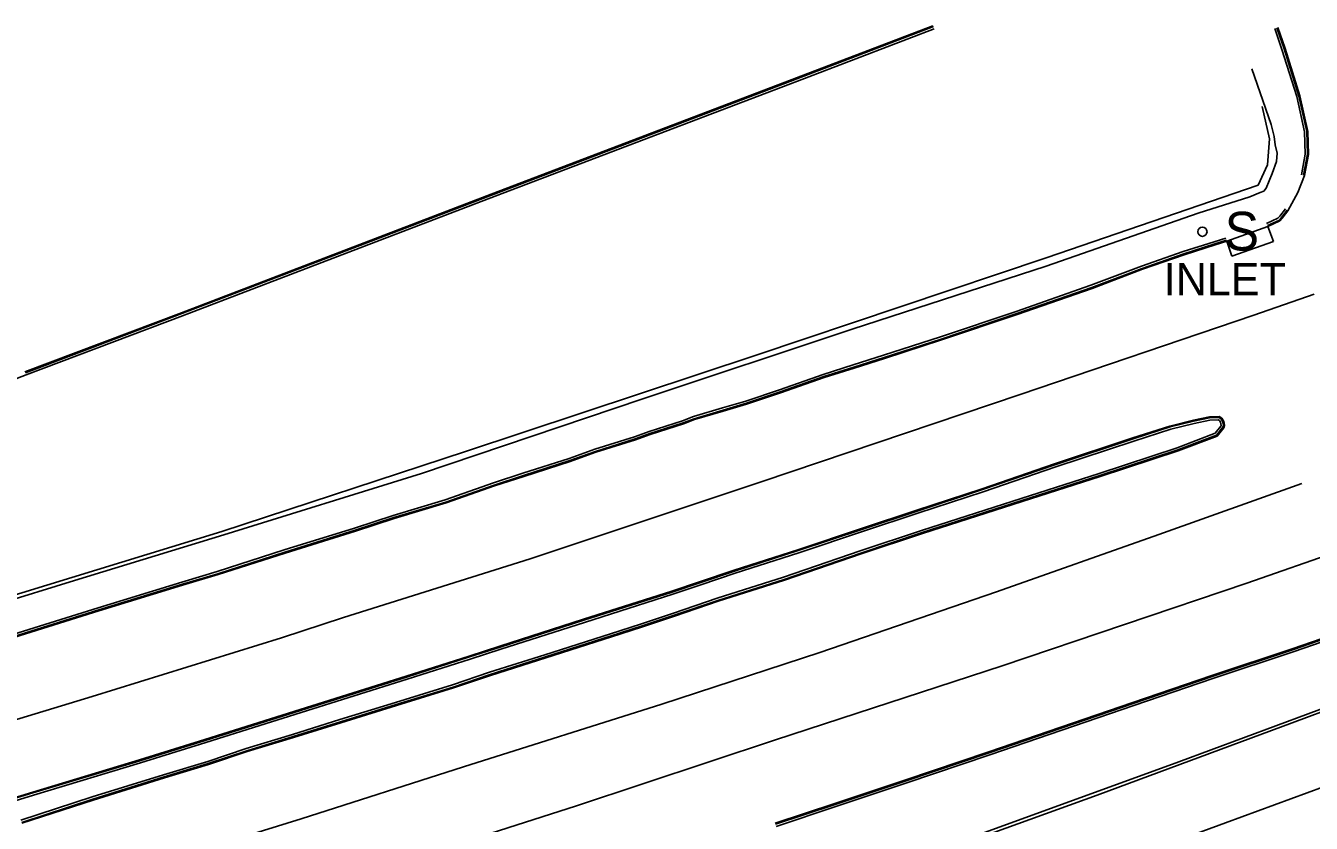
# Model space of a CAD drawing. Extents: x 368532 to 392481, y 10654822 to 10676899.
# Drawn here: x 392143.9 to 392343.6, y 10659531.2 to 10659655 of the extents above; entities that cross this region are included whole.
import ezdxf

# ---------------------------------------------------------------- set-up
doc = ezdxf.new("R2010")
doc.units = 0
for name, color, linetype in [('p_drainage inlet', 7, 'Continuous'), ('p_dtm sidewalk', 7, 'Continuous'), ('p_road - paved curb', 7, 'Continuous'), ('p_road general road feature', 7, 'Continuous'), ('p_road guard rails', 7, 'Continuous'), ('p_road paint stripe', 7, 'Continuous'), ('p_structure fence', 7, 'Continuous'), ('p_structure sign', 7, 'Continuous')]:
    doc.layers.add(name, color=color, linetype=linetype)

msp = doc.modelspace()

# ---------------------------------------------------------------- linework, layer by layer
at = {"layer": 'p_drainage inlet'}
for p, q in [((392337.72, 10659621.52), (392336.85, 10659623.87)), ((392330.46, 10659621.57), (392331.27, 10659619.22)), ((392331.27, 10659619.22), (392337.72, 10659621.52))]:
    msp.add_line(p, q, dxfattribs=at)
at = {"layer": 'p_dtm sidewalk'}
for p, q in [((392337.36, 10659639.7), (392334.33, 10659648.33)), ((392337.81, 10659637.84), (392337.36, 10659639.7)), ((392337.99, 10659636.55), (392337.81, 10659637.84)), ((392338.29, 10659635.24), (392337.99, 10659636.55)), ((392337.53, 10659632.07), (392338.17, 10659633.93)), ((392338.17, 10659633.93), (392338.29, 10659635.24)), ((392336.6, 10659629.78), (392337.53, 10659632.07)), ((392336.2, 10659629.33), (392336.6, 10659629.78)), ((392326.03, 10659625.94), (392334.05, 10659628.46)), ((392334.05, 10659628.46), (392335.63, 10659629.1)), ((392335.63, 10659629.1), (392336.2, 10659629.33)), ((392302.39, 10659617.7), (392326.03, 10659625.94)), ((392272.29, 10659607.89), (392302.39, 10659617.7)), ((392239.6, 10659597.03), (392272.29, 10659607.89)), ((392205.41, 10659585.51), (392239.6, 10659597.03)), ((392174.68, 10659575.94), (392205.41, 10659585.51)), ((392174.68, 10659575.94), (392151.5, 10659568.89)), ((392151.5, 10659568.89), (392120.08, 10659559.2))]:
    msp.add_line(p, q, dxfattribs=at)
at = {"layer": 'p_road - paved curb'}
for p, q in [((392337.93, 10659654.57), (392339.03, 10659651.31)), ((392338.26, 10659654.68), (392339.37, 10659651.42)), ((392338.4, 10659654.73), (392339.51, 10659651.47)), ((392339.37, 10659651.42), (392341.66, 10659644.11)), ((392339.51, 10659651.47), (392341.8, 10659644.15)), ((392339.03, 10659651.31), (392341.32, 10659644.02)), ((392341.32, 10659644.02), (392342.56, 10659638.54)), ((392341.66, 10659644.11), (392342.91, 10659638.58)), ((392341.8, 10659644.15), (392343.06, 10659638.6)), ((392342.56, 10659638.54), (392342.63, 10659635.09)), ((392342.91, 10659638.58), (392342.98, 10659635.06)), ((392343.06, 10659638.6), (392343.13, 10659635.05)), ((392342.63, 10659635.09), (392342.05, 10659631.88)), ((392342.98, 10659635.06), (392342.39, 10659631.82)), ((392343.13, 10659635.05), (392342.54, 10659631.79)), ((392342.54, 10659631.79), (392341.49, 10659629.14)), ((392341.49, 10659629.14), (392339.95, 10659626.28)), ((392338.69, 10659625.47), (392338.41, 10659625.13)), ((392339.56, 10659626.59), (392338.69, 10659625.47)), ((392339.83, 10659626.37), (392338.96, 10659625.25)), ((392339.95, 10659626.28), (392339.08, 10659625.16)), ((392336.85, 10659623.87), (392330.46, 10659621.57)), ((392338.41, 10659625.13), (392336.64, 10659624.33)), ((392338.63, 10659624.84), (392336.79, 10659624.01)), ((392338.72, 10659624.72), (392336.85, 10659623.87)), ((392338.96, 10659625.25), (392338.63, 10659624.84)), ((392339.08, 10659625.16), (392338.72, 10659624.72)), ((392328.52, 10659621.48), (392323.69, 10659619.94)), ((392330.31, 10659622.05), (392328.52, 10659621.48)), ((392330.41, 10659621.71), (392328.62, 10659621.14)), ((392330.46, 10659621.57), (392328.67, 10659621)), ((392323.69, 10659619.94), (392317.2, 10659617.67)), ((392323.8, 10659619.61), (392317.32, 10659617.34)), ((392323.85, 10659619.47), (392317.37, 10659617.2)), ((392328.62, 10659621.14), (392323.8, 10659619.61)), ((392328.67, 10659621), (392323.85, 10659619.47)), ((392317.2, 10659617.67), (392309.36, 10659614.71)), ((392317.32, 10659617.34), (392309.48, 10659614.38)), ((392317.37, 10659617.2), (392309.53, 10659614.24)), ((392309.36, 10659614.71), (392297.76, 10659610.65)), ((392309.48, 10659614.38), (392297.87, 10659610.32)), ((392309.53, 10659614.24), (392297.92, 10659610.18)), ((392297.76, 10659610.65), (392286, 10659606.7)), ((392297.87, 10659610.32), (392286.11, 10659606.37)), ((392297.92, 10659610.18), (392286.16, 10659606.23)), ((392286, 10659606.7), (392277.13, 10659603.84)), ((392286.11, 10659606.37), (392277.23, 10659603.5)), ((392286.16, 10659606.23), (392277.28, 10659603.36)), ((392277.13, 10659603.84), (392272.46, 10659602.34)), ((392277.23, 10659603.5), (392272.56, 10659602)), ((392272.46, 10659602.34), (392267.78, 10659600.88)), ((392272.56, 10659602), (392267.89, 10659600.55)), ((392272.61, 10659601.86), (392267.94, 10659600.41)), ((392277.28, 10659603.36), (392272.61, 10659601.86)), ((392267.78, 10659600.88), (392260.98, 10659598.48)), ((392267.89, 10659600.55), (392261.09, 10659598.15)), ((392267.94, 10659600.41), (392261.14, 10659598.01)), ((392260.98, 10659598.48), (392255.74, 10659596.74)), ((392261.09, 10659598.15), (392255.85, 10659596.4)), ((392261.14, 10659598.01), (392255.89, 10659596.26)), ((392252.12, 10659595.67), (392247.65, 10659594.32)), ((392255.74, 10659596.74), (392252.12, 10659595.67)), ((392255.85, 10659596.4), (392252.22, 10659595.33)), ((392255.89, 10659596.26), (392252.26, 10659595.19)), ((392245.94, 10659593.69), (392240.75, 10659592.03)), ((392247.65, 10659594.32), (392245.94, 10659593.69)), ((392247.76, 10659593.99), (392246.05, 10659593.36)), ((392247.81, 10659593.85), (392246.1, 10659593.22)), ((392252.22, 10659595.33), (392247.76, 10659593.99)), ((392252.26, 10659595.19), (392247.81, 10659593.85)), ((392321.63, 10659592.86), (392325.28, 10659593.75)), ((392321.67, 10659592.72), (392325.31, 10659593.6)), ((392325.28, 10659593.75), (392327.77, 10659594.28)), ((392325.31, 10659593.6), (392327.79, 10659594.13)), ((392325.39, 10659593.26), (392327.83, 10659593.78)), ((392327.77, 10659594.28), (392329.29, 10659594.33)), ((392327.79, 10659594.13), (392329.25, 10659594.18)), ((392327.83, 10659593.78), (392329.15, 10659593.83)), ((392329.15, 10659593.83), (392329.33, 10659593.71)), ((392329.25, 10659594.18), (392329.59, 10659593.96)), ((392329.29, 10659594.33), (392329.7, 10659594.07)), ((392329.33, 10659593.71), (392329.47, 10659593.48)), ((392329.47, 10659593.48), (392329.55, 10659593.18)), ((392329.59, 10659593.96), (392329.8, 10659593.62)), ((392329.7, 10659594.07), (392329.94, 10659593.68)), ((392329.8, 10659593.62), (392329.89, 10659593.26)), ((392329.94, 10659593.68), (392330.04, 10659593.29)), ((392240.75, 10659592.03), (392238.48, 10659591.18)), ((392240.86, 10659591.7), (392238.59, 10659590.85)), ((392240.91, 10659591.56), (392238.64, 10659590.71)), ((392246.05, 10659593.36), (392240.86, 10659591.7)), ((392246.1, 10659593.22), (392240.91, 10659591.56)), ((392315.86, 10659591), (392321.63, 10659592.86)), ((392315.91, 10659590.86), (392321.67, 10659592.72)), ((392316.02, 10659590.52), (392321.77, 10659592.38)), ((392321.77, 10659592.38), (392325.39, 10659593.26)), ((392328.65, 10659591.73), (392322.75, 10659589.49)), ((392329.56, 10659592.83), (392328.65, 10659591.73)), ((392329.87, 10659592.66), (392328.86, 10659591.44)), ((392330.01, 10659592.59), (392328.95, 10659591.31)), ((392329.55, 10659593.18), (392329.6, 10659592.95)), ((392329.6, 10659592.95), (392329.56, 10659592.83)), ((392329.96, 10659592.94), (392329.87, 10659592.66)), ((392329.89, 10659593.26), (392329.96, 10659592.94)), ((392330.11, 10659592.93), (392330.01, 10659592.59)), ((392330.04, 10659593.29), (392330.11, 10659592.93)), ((392238.48, 10659591.18), (392232.3, 10659589.25)), ((392238.59, 10659590.85), (392232.41, 10659588.92)), ((392238.64, 10659590.71), (392232.46, 10659588.78)), ((392303.73, 10659586.98), (392315.86, 10659591)), ((392303.78, 10659586.84), (392315.91, 10659590.86)), ((392303.89, 10659586.51), (392316.02, 10659590.52)), ((392322.75, 10659589.49), (392310.65, 10659585.5)), ((392328.86, 10659591.44), (392322.87, 10659589.16)), ((392328.95, 10659591.31), (392322.92, 10659589.02)), ((392228.34, 10659587.83), (392221.15, 10659585.52)), ((392228.45, 10659587.5), (392221.25, 10659585.18)), ((392232.3, 10659589.25), (392228.34, 10659587.83)), ((392232.41, 10659588.92), (392228.45, 10659587.5)), ((392232.46, 10659588.78), (392228.5, 10659587.36)), ((392322.87, 10659589.16), (392310.75, 10659585.16)), ((392322.92, 10659589.02), (392310.8, 10659585.02)), ((392221.15, 10659585.52), (392216.59, 10659584.03)), ((392228.5, 10659587.36), (392221.3, 10659585.04)), ((392292.48, 10659583.13), (392303.73, 10659586.98)), ((392292.53, 10659582.99), (392303.78, 10659586.84)), ((392292.64, 10659582.66), (392303.89, 10659586.51)), ((392310.65, 10659585.5), (392298.52, 10659581.63)), ((392216.59, 10659584.03), (392209.07, 10659581.4)), ((392216.7, 10659583.7), (392209.17, 10659581.06)), ((392216.75, 10659583.56), (392209.22, 10659580.92)), ((392221.25, 10659585.18), (392216.7, 10659583.7)), ((392221.3, 10659585.04), (392216.75, 10659583.56)), ((392310.75, 10659585.16), (392298.62, 10659581.29)), ((392310.8, 10659585.02), (392298.67, 10659581.15)), ((392282.3, 10659579.79), (392292.48, 10659583.13)), ((392282.35, 10659579.65), (392292.53, 10659582.99)), ((392282.46, 10659579.32), (392292.64, 10659582.66)), ((392298.52, 10659581.63), (392283.04, 10659576.64)), ((392209.07, 10659581.4), (392201, 10659578.97)), ((392209.17, 10659581.06), (392201.11, 10659578.63)), ((392209.22, 10659580.92), (392201.15, 10659578.49)), ((392273.87, 10659576.99), (392282.3, 10659579.79)), ((392273.92, 10659576.85), (392282.35, 10659579.65)), ((392298.62, 10659581.29), (392283.15, 10659576.3)), ((392298.67, 10659581.15), (392283.2, 10659576.16)), ((392201, 10659578.97), (392195.01, 10659577.01)), ((392201.11, 10659578.63), (392195.11, 10659576.67)), ((392201.15, 10659578.49), (392195.16, 10659576.53)), ((392274.03, 10659576.52), (392282.46, 10659579.32)), ((392195.01, 10659577.01), (392184.06, 10659573.62)), ((392195.11, 10659576.67), (392184.16, 10659573.28)), ((392195.16, 10659576.53), (392184.21, 10659573.14)), ((392263.82, 10659573.65), (392273.87, 10659576.99)), ((392263.87, 10659573.51), (392273.92, 10659576.85)), ((392263.98, 10659573.17), (392274.03, 10659576.52)), ((392283.04, 10659576.64), (392273.54, 10659573.46)), ((392283.15, 10659576.3), (392273.65, 10659573.13)), ((392283.2, 10659576.16), (392273.7, 10659572.99)), ((392184.06, 10659573.62), (392173.64, 10659570.26)), ((392253.95, 10659570.46), (392263.82, 10659573.65)), ((392254, 10659570.32), (392263.87, 10659573.51)), ((392184.16, 10659573.28), (392173.75, 10659569.92)), ((392184.21, 10659573.14), (392173.79, 10659569.78)), ((392254.11, 10659569.99), (392263.98, 10659573.17)), ((392273.54, 10659573.46), (392261.62, 10659569.38)), ((392273.65, 10659573.13), (392261.73, 10659569.05)), ((392273.7, 10659572.99), (392261.78, 10659568.91)), ((392173.64, 10659570.26), (392168.15, 10659568.62)), ((392173.75, 10659569.92), (392168.25, 10659568.28)), ((392173.79, 10659569.78), (392168.29, 10659568.14)), ((392248.59, 10659568.65), (392253.95, 10659570.46)), ((392248.64, 10659568.51), (392254, 10659570.32)), ((392248.75, 10659568.18), (392254.11, 10659569.99)), ((392168.15, 10659568.62), (392155.15, 10659564.64)), ((392168.25, 10659568.28), (392155.26, 10659564.3)), ((392168.29, 10659568.14), (392155.3, 10659564.16)), ((392244.29, 10659567.22), (392248.59, 10659568.65)), ((392244.34, 10659567.08), (392248.64, 10659568.51)), ((392244.44, 10659566.74), (392248.75, 10659568.18)), ((392261.62, 10659569.38), (392251.33, 10659566.12)), ((392261.73, 10659569.05), (392251.44, 10659565.78)), ((392261.78, 10659568.91), (392251.49, 10659565.64)), ((392230.56, 10659562.84), (392244.29, 10659567.22)), ((392230.61, 10659562.7), (392244.34, 10659567.08)), ((392230.71, 10659562.36), (392244.44, 10659566.74)), ((392251.33, 10659566.12), (392244.51, 10659563.81)), ((392251.44, 10659565.78), (392244.62, 10659563.48)), ((392251.49, 10659565.64), (392244.67, 10659563.34)), ((392155.15, 10659564.64), (392138.87, 10659559.55)), ((392155.26, 10659564.3), (392138.98, 10659559.21)), ((392155.3, 10659564.16), (392139.02, 10659559.07)), ((392244.51, 10659563.81), (392239.38, 10659562.09)), ((392217.54, 10659558.67), (392230.56, 10659562.84)), ((392217.59, 10659558.53), (392230.61, 10659562.7)), ((392217.69, 10659558.19), (392230.71, 10659562.36)), ((392239.38, 10659562.09), (392234.75, 10659560.6)), ((392239.49, 10659561.76), (392234.85, 10659560.26)), ((392239.54, 10659561.62), (392234.9, 10659560.12)), ((392244.62, 10659563.48), (392239.49, 10659561.76)), ((392244.67, 10659563.34), (392239.54, 10659561.62)), ((392340.63, 10659546.76), (392380.26, 10659561.57)), ((392340.76, 10659558.31), (392353.11, 10659562.61)), ((392340.81, 10659558.17), (392353.16, 10659562.47)), ((392340.92, 10659557.84), (392353.27, 10659562.14)), ((392234.75, 10659560.6), (392224.55, 10659557.34)), ((392234.85, 10659560.26), (392224.65, 10659557)), ((392234.9, 10659560.12), (392224.7, 10659556.86)), ((392212.8, 10659557.14), (392217.54, 10659558.67)), ((392212.85, 10659557), (392217.59, 10659558.53)), ((392212.95, 10659556.66), (392217.69, 10659558.19)), ((392328.14, 10659554.12), (392340.76, 10659558.31)), ((392328.19, 10659553.98), (392340.81, 10659558.17)), ((392328.3, 10659553.65), (392340.92, 10659557.84)), ((392203.01, 10659554.02), (392212.8, 10659557.14)), ((392203.06, 10659553.88), (392212.85, 10659557)), ((392203.16, 10659553.54), (392212.95, 10659556.66)), ((392224.55, 10659557.34), (392215.97, 10659554.61)), ((392224.65, 10659557), (392216.08, 10659554.27)), ((392224.7, 10659556.86), (392216.13, 10659554.13)), ((392186.53, 10659548.84), (392203.01, 10659554.02)), ((392186.58, 10659548.7), (392203.06, 10659553.88)), ((392186.68, 10659548.36), (392203.16, 10659553.54)), ((392215.97, 10659554.61), (392210.2, 10659552.67)), ((392216.08, 10659554.27), (392210.3, 10659552.33)), ((392216.13, 10659554.13), (392210.35, 10659552.19)), ((392315.88, 10659549.93), (392328.14, 10659554.12)), ((392315.93, 10659549.79), (392328.19, 10659553.98)), ((392316.04, 10659549.46), (392328.3, 10659553.65)), ((392210.2, 10659552.67), (392201.36, 10659549.93)), ((392210.3, 10659552.33), (392201.47, 10659549.59)), ((392210.35, 10659552.19), (392201.51, 10659549.45)), ((392201.36, 10659549.93), (392192.7, 10659547.26)), ((392201.47, 10659549.59), (392192.81, 10659546.92)), ((392293.5, 10659542.27), (392315.88, 10659549.93)), ((392293.55, 10659542.13), (392315.93, 10659549.79)), ((392171.76, 10659544.18), (392186.53, 10659548.84)), ((392171.8, 10659544.04), (392186.58, 10659548.7)), ((392171.91, 10659543.7), (392186.68, 10659548.36)), ((392201.51, 10659549.45), (392192.85, 10659546.78)), ((392293.66, 10659541.8), (392316.04, 10659549.46)), ((392192.7, 10659547.26), (392185.34, 10659544.96)), ((392192.81, 10659546.92), (392185.45, 10659544.62)), ((392192.85, 10659546.78), (392185.49, 10659544.48)), ((392310.34, 10659535.51), (392340.63, 10659546.76)), ((392161.59, 10659541.02), (392171.76, 10659544.18)), ((392161.63, 10659540.88), (392171.8, 10659544.04)), ((392161.74, 10659540.54), (392171.91, 10659543.7)), ((392185.34, 10659544.96), (392178.15, 10659542.77)), ((392185.45, 10659544.62), (392178.25, 10659542.43)), ((392185.49, 10659544.48), (392178.3, 10659542.29)), ((392178.15, 10659542.77), (392172.18, 10659540.77)), ((392178.25, 10659542.43), (392172.28, 10659540.43)), ((392178.3, 10659542.29), (392172.33, 10659540.29)), ((392280.44, 10659537.86), (392293.5, 10659542.27)), ((392280.49, 10659537.72), (392293.55, 10659542.13)), ((392280.6, 10659537.39), (392293.66, 10659541.8)), ((392145, 10659536.01), (392161.59, 10659541.02)), ((392145.04, 10659535.87), (392161.63, 10659540.88)), ((392145.14, 10659535.53), (392161.74, 10659540.54)), ((392172.18, 10659540.77), (392165.31, 10659538.7)), ((392172.28, 10659540.43), (392165.42, 10659538.36)), ((392172.33, 10659540.29), (392165.46, 10659538.22)), ((392165.31, 10659538.7), (392154.26, 10659535.26)), ((392165.42, 10659538.36), (392154.36, 10659534.92)), ((392165.46, 10659538.22), (392154.41, 10659534.78)), ((392269.58, 10659534.24), (392280.44, 10659537.86)), ((392269.63, 10659534.1), (392280.49, 10659537.72)), ((392134.62, 10659532.86), (392145, 10659536.01)), ((392134.66, 10659532.72), (392145.04, 10659535.87)), ((392269.74, 10659533.77), (392280.6, 10659537.39)), ((392134.77, 10659532.38), (392145.14, 10659535.53)), ((392154.26, 10659535.26), (392143.18, 10659531.65)), ((392154.36, 10659534.92), (392143.29, 10659531.31)), ((392154.41, 10659534.78), (392143.34, 10659531.17)), ((392260.31, 10659531.16), (392269.58, 10659534.24)), ((392260.36, 10659531.02), (392269.63, 10659534.1)), ((392260.46, 10659530.68), (392269.74, 10659533.77)), ((392274.54, 10659522.65), (392310.34, 10659535.51))]:
    msp.add_line(p, q, dxfattribs=at)
at = {"layer": 'p_road general road feature'}
for p, q in [((392263.63, 10659646.91), (392284.83, 10659655.03)), ((392263.68, 10659646.77), (392284.89, 10659654.89)), ((392263.8, 10659646.44), (392285.01, 10659654.56)), ((392215.54, 10659628.59), (392263.63, 10659646.91)), ((392215.59, 10659628.45), (392263.68, 10659646.77)), ((392215.72, 10659628.12), (392263.8, 10659646.44)), ((392168.12, 10659610.45), (392215.54, 10659628.59)), ((392168.17, 10659610.31), (392215.59, 10659628.45)), ((392168.29, 10659609.98), (392215.72, 10659628.12)), ((392143.8, 10659601.27), (392168.12, 10659610.45)), ((392143.86, 10659601.13), (392168.17, 10659610.31)), ((392143.98, 10659600.8), (392168.29, 10659609.98)), ((392092.72, 10659581.26), (392143.98, 10659600.8))]:
    msp.add_line(p, q, dxfattribs=at)
at = {"layer": 'p_road guard rails'}
for p, q in [((392323.04, 10659540.71), (392355.09, 10659552.64)), ((392288.44, 10659528.11), (392323.04, 10659540.71))]:
    msp.add_line(p, q, dxfattribs=at)
at = {"layer": 'p_road paint stripe'}
for p, q in [((392334.66, 10659610.1), (392344.05, 10659613.35)), ((392298.35, 10659597.73), (392334.66, 10659610.1)), ((392258.31, 10659584.22), (392298.35, 10659597.73)), ((392222.26, 10659572.26), (392258.31, 10659584.22)), ((392319.9, 10659576.01), (392342.1, 10659583.92)), ((392333.57, 10659568.47), (392371.08, 10659581.52)), ((392294.71, 10659567.11), (392319.9, 10659576.01)), ((392193.29, 10659563.11), (392222.26, 10659572.26)), ((392295.56, 10659555.61), (392333.57, 10659568.47)), ((392267.24, 10659557.67), (392294.71, 10659567.11)), ((392183.64, 10659559.98), (392193.29, 10659563.11)), ((392183.64, 10659559.98), (392154.24, 10659550.83)), ((392242.71, 10659549.67), (392267.24, 10659557.67)), ((392260.39, 10659544.12), (392295.56, 10659555.61)), ((392154.24, 10659550.83), (392115.22, 10659539.04)), ((392211.91, 10659539.93), (392242.71, 10659549.67)), ((392229.48, 10659533.86), (392260.39, 10659544.12)), ((392186.72, 10659531.85), (392211.91, 10659539.93)), ((392330.29, 10659531.24), (392345.5, 10659536.81)), ((392208.13, 10659527.05), (392229.48, 10659533.86)), ((392166.35, 10659525.59), (392186.72, 10659531.85)), ((392309.05, 10659523.49), (392330.29, 10659531.24))]:
    msp.add_line(p, q, dxfattribs=at)
at = {"layer": 'p_structure fence'}
for p, q in [((392337.12, 10659637.46), (392335.97, 10659642.46)), ((392336.81, 10659633.4), (392337.12, 10659637.46)), ((392335.32, 10659630.29), (392336.81, 10659633.4)), ((392302.39, 10659618.97), (392335.32, 10659630.29)), ((392257.38, 10659603.84), (392302.39, 10659618.97)), ((392212.2, 10659588.89), (392257.38, 10659603.84)), ((392174.4, 10659576.5), (392212.2, 10659588.89)), ((392174.4, 10659576.5), (392133.36, 10659563.89))]:
    msp.add_line(p, q, dxfattribs=at)
at = {"layer": 'p_structure sign'}
msp.add_circle((392326.68, 10659623.03), 0.713, dxfattribs=at)

# ---------------------------------------------------------------- texts
at = {"layer": 'p_drainage inlet'}
msp.add_text(' INLET', height=5, dxfattribs=at).set_placement((392318.83, 10659613.16))
at = {"layer": 'p_structure sign'}
msp.add_text('S', height=6, dxfattribs=at).set_placement((392330.13, 10659620.13))

doc.saveas('drawing.dxf')
